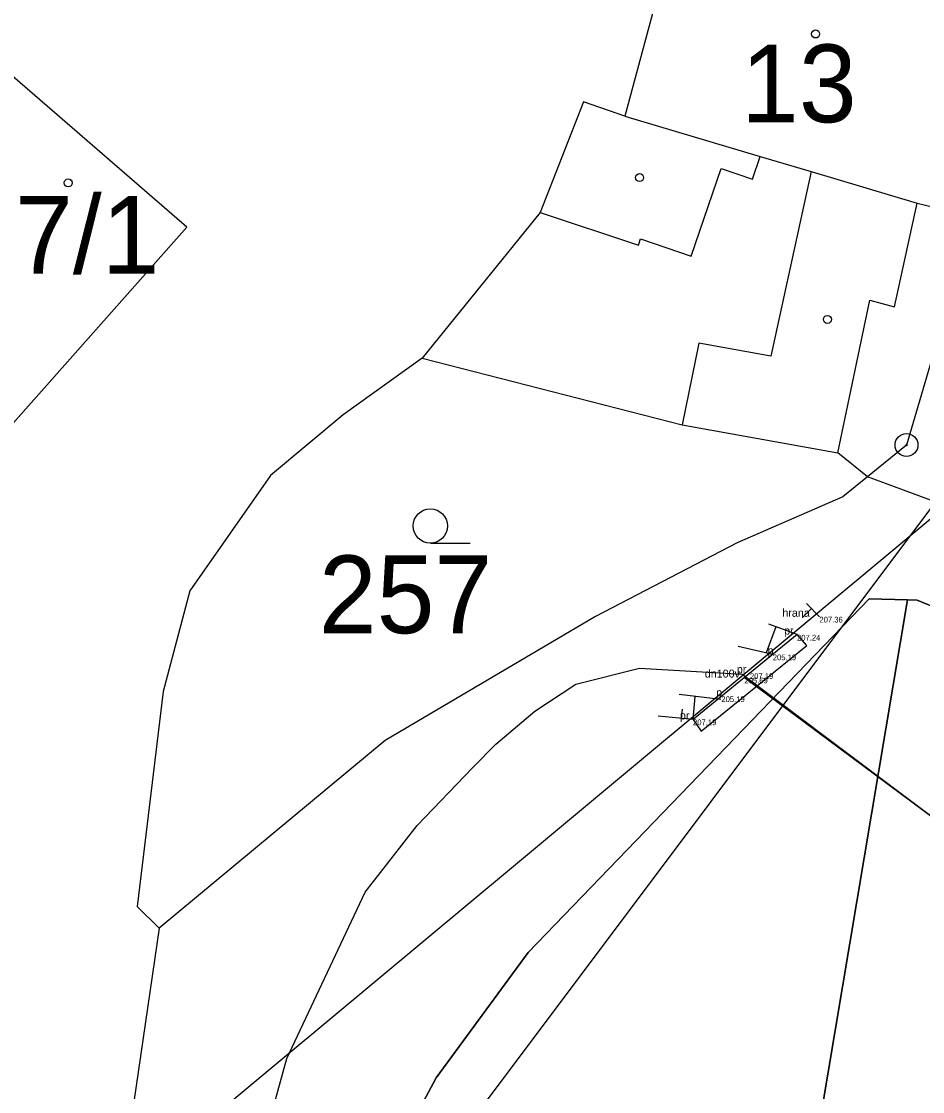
# Model space of a CAD drawing. Extents: x -537341 to -532984, y -1143469 to -1141314.
# Drawn here: x -534096.74 to -534057.31, y -1143085.69 to -1143038.9 of the extents above; entities that cross this region are included whole.
import ezdxf

# ---------------------------------------------------------------- set-up
doc = ezdxf.new("R2010")
doc.units = 0
for name, color, linetype in [('Hranice parcel', 7, 'Continuous'), ('parcelní_č_2000', 7, 'Continuous'), ('u_obec_Horní_Moš', 7, 'Continuous'), ('u_osa_toku', 7, 'Continuous'), ('u_pricne', 7, 'Continuous'), ('u_ŘSD', 7, 'Continuous'), ('Vnitřní kresba', 7, 'Continuous'), ('Značky bodu BP', 7, 'Continuous'), ('Značky budov', 7, 'Continuous'), ('Značky kultur', 7, 'Continuous'), ('ˇ1', 7, 'Continuous'), ('ˇ12', 7, 'Continuous'), ('ˇ13', 7, 'Continuous'), ('ˇ18', 7, 'Continuous'), ('ˇ3', 7, 'Continuous'), ('ˇ8', 7, 'Continuous'), ('ˇ9', 7, 'Continuous')]:
    doc.layers.add(name, color=color, linetype=linetype)

msp = doc.modelspace()

# ---------------------------------------------------------------- linework, layer by layer
at = {"layer": 'Hranice parcel'}
for p, q in [((-534059.71, -1143058.81), (-534061.01, -1143057.76)), ((-534056.69, -1143059.93), (-534059.71, -1143058.81)), ((-534057.96, -1143064.19), (-534061.91, -1143087.65))]:
    msp.add_line(p, q, dxfattribs=at)
for points in [[(-534037.83, -1142990.33), (-534051.24, -1143034.42), (-534058.01, -1143057.42), (-534059.71, -1143058.81)], [(-534061.01, -1143057.76), (-534059.61, -1143051.09), (-534058.54, -1143051.38), (-534057.55, -1143046.84), (-534056.45, -1143047.11), (-534054.02, -1143038.48), (-534068.08, -1143034.65), (-534070.33, -1143043.04), (-534072.14, -1143042.42), (-534074.04, -1143047.26), (-534079.2, -1143053.63)], [(-534103.59, -1143062.01), (-534102.19, -1143061.3), (-534100.07, -1143059.8), (-534089.49, -1143047.89), (-534099.54, -1143039.21), (-534100.27, -1143039.29), (-534106.97, -1143039.98)], [(-534079.2, -1143053.63), (-534082.65, -1143056.1), (-534085.83, -1143058.76), (-534089.36, -1143063.79), (-534090.53, -1143068.2), (-534091.67, -1143077.6), (-534090.7, -1143078.55)], [(-534079.2, -1143053.63), (-534067.83, -1143056.54), (-534061.01, -1143057.76)], [(-534059.71, -1143058.81), (-534060.8, -1143059.68), (-534065.42, -1143061.7), (-534071.62, -1143064.92), (-534080.82, -1143070.34), (-534090.7, -1143078.55)], [(-534057.96, -1143064.19), (-534059.64, -1143064.14), (-534074.56, -1143079.61), (-534078.59, -1143085.09), (-534080.91, -1143089.42), (-534088.16, -1143107.66), (-534092.38, -1143122.37), (-534099.66, -1143133.29), (-534105.29, -1143138.59), (-534106.3, -1143138.42), (-534110.81, -1143141.06), (-534111.69, -1143142.47), (-534119.94, -1143145.27), (-534133.44, -1143145.32), (-534146.47, -1143141.81), (-534184.24, -1143128.27), (-534195.29, -1143122.4), (-534195.41, -1143122.63), (-534196.29, -1143122.15), (-534196.18, -1143121.93), (-534253.1, -1143091.68), (-534282.11, -1143079.68)], [(-534048.43, -1143068.97), (-534050.64, -1143067.05), (-534057.55, -1143064.2), (-534057.96, -1143064.19)], [(-534090.7, -1143078.55), (-534094.46, -1143104.22), (-534099.89, -1143122.31), (-534105.1, -1143130.32), (-534109.71, -1143134.37), (-534110.15, -1143136.73), (-534114.49, -1143139.24), (-534116.81, -1143138.09), (-534121.68, -1143139.5)]]:
    msp.add_lwpolyline(points, dxfattribs=at)
at = {"layer": 'u_obec_Horní_Moš'}
for p, q in [((-534056.69, -1143059.93), (-534059.71, -1143058.81)), ((-534059.64, -1143064.14), (-534074.56, -1143079.61)), ((-534061.91, -1143087.65), (-534057.96, -1143064.19)), ((-534057.96, -1143064.19), (-534059.64, -1143064.14)), ((-534059.64, -1143064.14), (-534057.96, -1143064.19)), ((-534074.56, -1143079.61), (-534078.59, -1143085.09))]:
    msp.add_line(p, q, dxfattribs=at)
for points in [[(-534059.71, -1143058.81), (-534060.8, -1143059.68), (-534065.42, -1143061.7), (-534071.62, -1143064.92), (-534080.82, -1143070.34), (-534090.7, -1143078.55)], [(-534078.59, -1143085.09), (-534074.56, -1143079.61), (-534059.64, -1143064.14)], [(-534057.96, -1143064.19), (-534057.55, -1143064.2), (-534050.64, -1143067.05)], [(-534090.7, -1143078.55), (-534094.46, -1143104.22), (-534099.89, -1143122.31), (-534105.1, -1143130.32), (-534109.71, -1143134.37), (-534110.15, -1143136.73)], [(-534078.59, -1143085.09), (-534080.91, -1143089.42), (-534088.16, -1143107.66), (-534092.38, -1143122.37)], [(-534092.38, -1143122.37), (-534088.16, -1143107.66), (-534080.91, -1143089.42), (-534078.59, -1143085.09)]]:
    msp.add_lwpolyline(points, dxfattribs=at)
at = {"layer": 'u_osa_toku'}
msp.add_lwpolyline([(-534255.2, -1143086.242), (-534194.495, -1143118.949), (-534158.208, -1143134.477), (-534141.073, -1143140.275), (-534130.725, -1143142.98), (-534122.661, -1143143.626), (-534114.813, -1143141.462), (-534105.041, -1143135.691), (-534099.556, -1143127.453), (-534095.683, -1143120.128), (-534091.183, -1143106.259), (-534085.121, -1143084.236), (-534081.698, -1143076.975), (-534079.417, -1143074.051), (-534076.981, -1143071.521), (-534075.983, -1143070.507), (-534074.271, -1143069.057), (-534072.483, -1143067.88), (-534069.692, -1143067.171), (-534065.2, -1143067.444), (-534033.387, -1143091.298), (-534029.938, -1143092.998)], dxfattribs=at)
at = {"layer": 'u_pricne'}
for p, q in [((-534094.823, -1143110.698), (-534021.005, -1143012.252)), ((-534008.415, -1143020.259), (-534107.407, -1143102.639))]:
    msp.add_line(p, q, dxfattribs=at)
at = {"layer": 'u_ŘSD'}
msp.add_line((-534057.96, -1143064.19), (-534061.91, -1143087.65), dxfattribs=at)
msp.add_lwpolyline([(-534048.43, -1143068.97), (-534050.64, -1143067.05), (-534057.55, -1143064.2), (-534057.96, -1143064.19)], dxfattribs=at)
at = {"layer": 'Vnitřní kresba'}
for p, q in [((-534070.33, -1143043.04), (-534064.41, -1143044.8)), ((-534064.75, -1143045.8), (-534064.41, -1143044.8)), ((-534064.41, -1143044.8), (-534062.18, -1143045.46)), ((-534067.43, -1143049.16), (-534066.12, -1143045.33)), ((-534066.12, -1143045.33), (-534064.75, -1143045.8)), ((-534062.18, -1143045.46), (-534063.95, -1143053.53)), ((-534062.18, -1143045.46), (-534057.55, -1143046.84)), ((-534074.04, -1143047.26), (-534069.74, -1143048.68)), ((-534069.74, -1143048.68), (-534069.65, -1143048.41)), ((-534069.65, -1143048.41), (-534067.43, -1143049.16)), ((-534067.1, -1143052.97), (-534067.83, -1143056.54)), ((-534063.95, -1143053.53), (-534067.1, -1143052.97))]:
    msp.add_line(p, q, dxfattribs=at)
at = {"layer": 'Značky bodu BP'}
for radius in [0.5, 0.0303]:
    msp.add_circle((-534058.01, -1143057.42), radius, dxfattribs=at)
at = {"layer": 'Značky budov'}
for centre in [(-534061.987, -1143039.449), (-534069.687, -1143045.729), (-534094.687, -1143045.959), (-534061.467, -1143051.929)]:
    msp.add_circle(centre, 0.175, dxfattribs=at)
at = {"layer": 'Značky kultur'}
msp.add_line((-534078.843, -1143061.71), (-534077.093, -1143061.71), dxfattribs=at)
msp.add_circle((-534078.843, -1143060.96), 0.75, dxfattribs=at)
at = {"layer": 'ˇ1'}
for p, q in [((-534061.82, -1143064.93), (-534061.82, -1143064.93)), ((-534061.82, -1143064.93), (-534061.82, -1143064.93)), ((-534062.8, -1143065.72), (-534062.8, -1143065.72)), ((-534062.8, -1143065.72), (-534062.8, -1143065.72)), ((-534063.86, -1143066.58), (-534063.86, -1143066.58)), ((-534063.86, -1143066.58), (-534063.86, -1143066.58)), ((-534065.1, -1143067.59), (-534065.1, -1143067.59)), ((-534065.1, -1143067.59), (-534065.1, -1143067.59)), ((-534064.86, -1143067.4), (-534064.86, -1143067.4)), ((-534064.86, -1143067.4), (-534064.86, -1143067.4)), ((-534066.11, -1143068.41), (-534066.11, -1143068.41)), ((-534066.11, -1143068.41), (-534066.11, -1143068.41)), ((-534067.35, -1143069.42), (-534067.35, -1143069.42)), ((-534067.35, -1143069.42), (-534067.35, -1143069.42))]:
    msp.add_line(p, q, dxfattribs=at)
at = {"layer": 'ˇ12'}
for p, q in [((-534061.82, -1143064.93), (-534062.39, -1143064.35)), ((-534062.79, -1143065.71), (-534064.04, -1143065.25)), ((-534063.86, -1143066.58), (-534065.37, -1143066.23)), ((-534066.14, -1143068.55), (-534067.95, -1143068.33)), ((-534067.35, -1143069.42), (-534068.88, -1143069.27))]:
    msp.add_line(p, q, dxfattribs=at)
at = {"layer": 'ˇ13'}
for p, q in [((-534062.17, -1143064.573), (-534062.575, -1143064.971)), ((-534063.728, -1143065.365), (-534064.151, -1143066.513)), ((-534067.35, -1143069.42), (-534067.251, -1143068.415)), ((-534067.848, -1143069.371), (-534067.808, -1143068.965))]:
    msp.add_line(p, q, dxfattribs=at)
at = {"layer": 'ˇ8'}
msp.add_line((-534065.1, -1143067.59), (-534031.86, -1143092.28), dxfattribs=at)
at = {"layer": 'ˇ9'}
for p, q in [((-534062.79, -1143065.71), (-534067.35, -1143069.42)), ((-534062.37, -1143066.18), (-534062.79, -1143065.71)), ((-534066.99, -1143069.93), (-534062.37, -1143066.18)), ((-534067.35, -1143069.42), (-534066.99, -1143069.93))]:
    msp.add_line(p, q, dxfattribs=at)

# ---------------------------------------------------------------- texts
at = {"layer": 'parcelní_č_2000'}
for s, p in [('13', (-534065.246, -1143043.31)), ('57/1', (-534099.544, -1143049.93)), ('257', (-534083.719, -1143065.65))]:
    msp.add_text(s, height=3.4, dxfattribs=at).set_placement(p)
at = {"layer": 'ˇ18'}
for s, p in [('hrana', (-534063.44, -1143064.93)), ('pr', (-534063.363, -1143065.71)), ('p', (-534064.088, -1143066.58)), ('dn100v', (-534066.833, -1143067.59)), ('pr', (-534065.433, -1143067.4)), ('p', (-534066.338, -1143068.41)), ('pr', (-534067.923, -1143069.42))]:
    msp.add_text(s, height=0.35, dxfattribs=at).set_placement(p)
at = {"layer": 'ˇ3'}
for s, p in [('207.36 ', (-534061.82, -1143065.18)), ('207.24 ', (-534062.8, -1143065.97)), ('205.19 ', (-534063.86, -1143066.83)), ('205.69 ', (-534065.1, -1143067.84)), ('207.19 ', (-534064.86, -1143067.65)), ('205.19 ', (-534066.11, -1143068.66)), ('207.19 ', (-534067.35, -1143069.67))]:
    msp.add_text(s, height=0.25, dxfattribs=at).set_placement(p)

doc.saveas('drawing.dxf')
